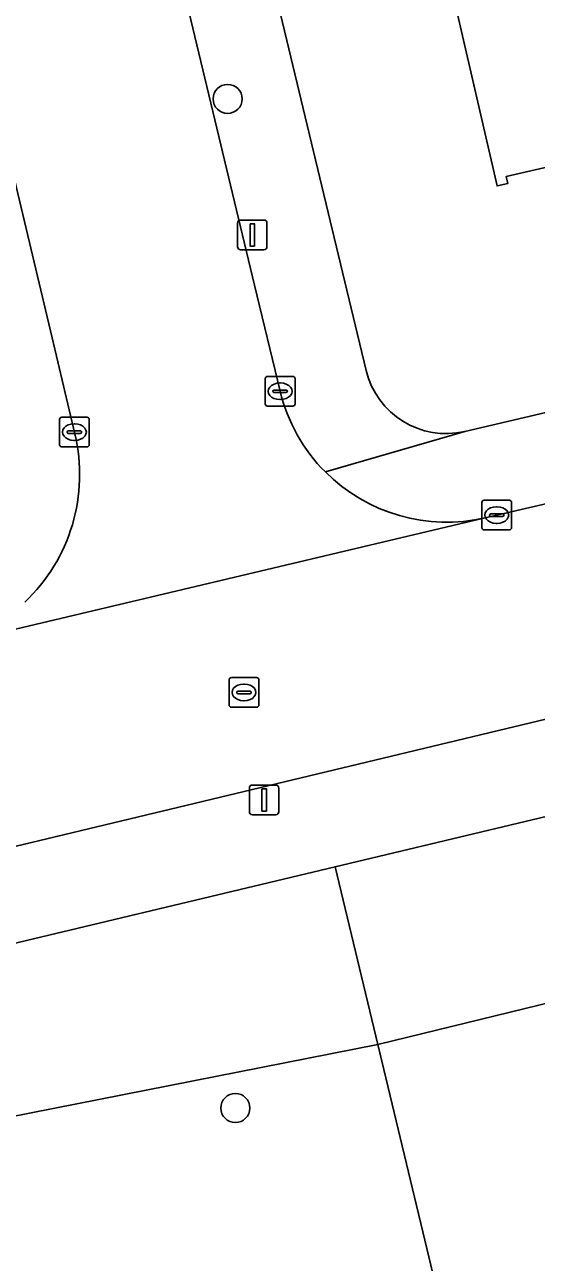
# Model space of a CAD drawing. Extents: x 162026 to 163502, y 387295 to 388169.
# Drawn here: x 163055.43 to 163072.65, y 387764.22 to 387805.9 of the extents above; entities that cross this region are included whole.
import ezdxf

# ---------------------------------------------------------------- set-up
doc = ezdxf.new("R2010")
doc.units = 0
for name, color, linetype in [('IMGEO_Boom', 7, 'Continuous'), ('IMGEO_Erf', 7, 'Continuous'), ('IMGEO_Groenvoorziening', 7, 'Continuous'), ('IMGEO_Kolk', 7, 'Continuous'), ('IMGEO_Lichtmast', 7, 'Continuous'), ('IMGEO_Pand', 7, 'Continuous'), ('IMGEO_Rijbaan_lokaal_open', 7, 'Continuous'), ('IMGEO_Rioolput', 7, 'Continuous'), ('IMGEO_Voetpad_open', 7, 'Continuous')]:
    doc.layers.add(name, color=color, linetype=linetype)

msp = doc.modelspace()

# ---------------------------------------------------------------- linework, layer by layer
at = {"layer": 'IMGEO_Boom'}
for centre in [(163062.262, 387803.403), (163062.522, 387769.412)]:
    msp.add_circle(centre, 0.489, dxfattribs=at)
at = {"layer": 'IMGEO_Erf'}
for points in [[(163060.073, 387822.808), (163066.061, 387797.853), (163066.923, 387794.259)], [(163070.247, 387792.203), (163102.324, 387799.729), (163120.914, 387804.286)], [(163118.461, 387758.815), (163112.724, 387782.656), (163067.318, 387771.549), (163069.587, 387762.107)]]:
    msp.add_lwpolyline(points, dxfattribs=at)
msp.add_lwpolyline([(163093.654, 387812.443), (163096.675, 387813.136), (163098.084, 387806.996), (163095.062, 387806.303), (163091.796, 387805.553), (163091.87, 387805.231), (163091.545, 387805.157), (163091.5, 387805.353), (163084.926, 387803.844), (163078.174, 387802.294), (163071.64, 387800.794), (163071.695, 387800.555), (163071.332, 387800.471), (163069.386, 387808.945), (163069.681, 387809.012), (163069.724, 387808.826), (163074.598, 387809.944), (163076.325, 387810.34), (163083.077, 387811.891), (163089.434, 387813.35), (163088.961, 387815.86), (163089.524, 387816.759), (163092.507, 387817.443)], close=True, dxfattribs=at)
msp.add_arc((163069.62, 387794.904), 2.773, 193.4554, 283.0684, dxfattribs=at)
at = {"layer": 'IMGEO_Groenvoorziening'}
for points in [[(163112.724, 387782.656), (163118.461, 387758.815), (163125.27, 387760.423), (163118.446, 387790.157), (163074.487, 387779.595), (163065.879, 387777.538), (163067.318, 387771.549)], [(163065.879, 387777.538), (163042.082, 387771.853), (163043.597, 387766.885), (163047.048, 387767.55), (163067.318, 387771.549)], [(163069.587, 387762.107), (163067.318, 387771.549), (163047.048, 387767.55), (163052.44, 387762.259), (163059.811, 387763.102), (163072.055, 387752.065), (163071.144, 387755.601)]]:
    msp.add_lwpolyline(points, close=True, dxfattribs=at)
at = {"layer": 'IMGEO_Kolk'}
for p, q in [((163063.528, 387793.129), (163063.528, 387793.981)), ((163063.603, 387794.055), (163064.455, 387794.055)), ((163064.016, 387793.835), (163064.041, 387793.835)), ((163064.529, 387793.981), (163064.529, 387793.129)), ((163063.787, 387793.549), (163063.787, 387793.561)), ((163064.225, 387793.512), (163063.827, 387793.512)), ((163063.83, 387793.598), (163064.228, 387793.598)), ((163064.271, 387793.561), (163064.271, 387793.549)), ((163064.455, 387793.055), (163063.603, 387793.055)), ((163064.039, 387793.275), (163064.014, 387793.275)), ((163056.605, 387791.754), (163056.605, 387792.606)), ((163056.68, 387792.68), (163057.532, 387792.68)), ((163057.093, 387792.46), (163057.118, 387792.46)), ((163057.606, 387792.606), (163057.606, 387791.754)), ((163056.864, 387792.174), (163056.864, 387792.186)), ((163057.302, 387792.137), (163056.904, 387792.137)), ((163056.907, 387792.223), (163057.305, 387792.223)), ((163057.348, 387792.186), (163057.348, 387792.174)), ((163057.532, 387791.68), (163056.68, 387791.68)), ((163057.116, 387791.9), (163057.091, 387791.9)), ((163070.819, 387788.959), (163070.819, 387789.811)), ((163070.894, 387789.885), (163071.746, 387789.885)), ((163071.307, 387789.665), (163071.332, 387789.665)), ((163071.82, 387789.811), (163071.82, 387788.959)), ((163071.078, 387789.379), (163071.078, 387789.391)), ((163071.516, 387789.342), (163071.118, 387789.342)), ((163071.121, 387789.428), (163071.519, 387789.428)), ((163071.562, 387789.391), (163071.562, 387789.379)), ((163071.746, 387788.885), (163070.894, 387788.885)), ((163071.33, 387789.105), (163071.305, 387789.105))]:
    msp.add_line(p, q, dxfattribs=at)
for points in [[(163063.528, 387793.129), (163063.528, 387793.981)], [(163063.603, 387794.055), (163064.455, 387794.055)], [(163064.529, 387793.981), (163064.529, 387793.129)], [(163064.455, 387793.055), (163063.603, 387793.055)], [(163056.605, 387791.754), (163056.605, 387792.606)], [(163056.68, 387792.68), (163057.532, 387792.68)], [(163057.606, 387792.606), (163057.606, 387791.754)], [(163057.532, 387791.68), (163056.68, 387791.68)], [(163070.819, 387788.959), (163070.819, 387789.811)], [(163070.894, 387789.885), (163071.746, 387789.885)], [(163071.82, 387789.811), (163071.82, 387788.959)], [(163071.746, 387788.885), (163070.894, 387788.885)]]:
    msp.add_lwpolyline(points, dxfattribs=at)
for centre, radius, start, end in [((163063.605, 387793.979), 0.0765, 91.552, 178.448), ((163063.605, 387793.979), 0.0765, 91.552, 178.448), ((163064.453, 387793.979), 0.0765, 1.552, 88.448), ((163064.453, 387793.979), 0.0765, 1.552, 88.448), ((163063.827, 387793.558), 0.0403, 85.8775, 175.7526), ((163063.824, 387793.548), 0.0366, 178.938, 274.7102), ((163064.228, 387793.555), 0.043, 264.8664, 352.4533), ((163064.232, 387793.56), 0.0386, 1.7309, 96.639), ((163063.605, 387793.131), 0.0765, 181.552, 268.448), ((163063.605, 387793.131), 0.0765, 181.552, 268.448), ((163064.453, 387793.131), 0.0765, 271.552, 358.448), ((163064.453, 387793.131), 0.0765, 271.552, 358.448), ((163056.682, 387792.604), 0.0765, 91.552, 178.448), ((163056.682, 387792.604), 0.0765, 91.552, 178.448), ((163057.53, 387792.604), 0.0765, 1.552, 88.448), ((163057.53, 387792.604), 0.0765, 1.552, 88.448), ((163056.904, 387792.183), 0.0403, 85.8775, 175.7526), ((163056.901, 387792.173), 0.0366, 178.938, 274.7102), ((163057.305, 387792.18), 0.043, 264.8664, 352.4533), ((163057.309, 387792.185), 0.0386, 1.7309, 96.639), ((163056.682, 387791.756), 0.0765, 181.552, 268.448), ((163056.682, 387791.756), 0.0765, 181.552, 268.448), ((163057.53, 387791.756), 0.0765, 271.552, 358.448), ((163057.53, 387791.756), 0.0765, 271.552, 358.448), ((163070.896, 387789.809), 0.0765, 91.552, 178.448), ((163070.896, 387789.809), 0.0765, 91.552, 178.448), ((163071.744, 387789.809), 0.0765, 1.552, 88.448), ((163071.744, 387789.809), 0.0765, 1.552, 88.448), ((163071.118, 387789.388), 0.0403, 85.8775, 175.7526), ((163071.115, 387789.378), 0.0366, 178.938, 274.7102), ((163071.519, 387789.385), 0.043, 264.8664, 352.4533), ((163071.523, 387789.39), 0.0386, 1.7309, 96.639), ((163070.896, 387788.961), 0.0765, 181.552, 268.448), ((163070.896, 387788.961), 0.0765, 181.552, 268.448), ((163071.744, 387788.961), 0.0765, 271.552, 358.448), ((163071.744, 387788.961), 0.0765, 271.552, 358.448)]:
    msp.add_arc(centre, radius, start, end, dxfattribs=at)
for centre, major_axis, ratio, start_param, end_param in [((163064.015, 387793.555), (-0.387, 0.002), 0.722429, 4.712389, 7.853982), ((163064.04, 387793.555), (-0.39, 0.002), 0.717154, 1.570796, 4.712389), ((163057.092, 387792.18), (-0.387, 0.002), 0.722429, 4.712389, 7.853982), ((163057.117, 387792.18), (-0.39, 0.002), 0.717154, 1.570796, 4.712389), ((163071.306, 387789.385), (-0.387, 0.002), 0.722429, 4.712389, 7.853982), ((163071.331, 387789.385), (-0.39, 0.002), 0.717154, 1.570796, 4.712389)]:
    msp.add_ellipse(centre, major_axis=major_axis, ratio=ratio, start_param=start_param, end_param=end_param, dxfattribs=at)
at = {"layer": 'IMGEO_Lichtmast'}
for p, q in [((163062.595, 387798.423), (163062.595, 387799.223)), ((163062.595, 387799.223), (163062.595, 387798.423)), ((163062.695, 387799.323), (163063.485, 387799.323)), ((163063.485, 387799.323), (163062.695, 387799.323)), ((163063.585, 387799.223), (163063.585, 387798.423)), ((163063.585, 387798.423), (163063.585, 387799.223)), ((163063.485, 387798.323), (163062.695, 387798.323)), ((163062.695, 387798.323), (163063.485, 387798.323)), ((163062.995, 387779.391), (163062.995, 387780.191)), ((163062.995, 387780.191), (163062.995, 387779.391)), ((163063.095, 387780.291), (163063.885, 387780.291)), ((163063.885, 387780.291), (163063.095, 387780.291)), ((163063.985, 387780.191), (163063.985, 387779.391)), ((163063.985, 387779.391), (163063.985, 387780.191)), ((163063.885, 387779.291), (163063.095, 387779.291)), ((163063.095, 387779.291), (163063.885, 387779.291))]:
    msp.add_line(p, q, dxfattribs=at)
for points in [[(163063.015, 387799.198), (163063.165, 387799.198), (163063.165, 387798.448), (163063.015, 387798.448), (163063.015, 387799.198)], [(163063.415, 387780.166), (163063.565, 387780.166), (163063.565, 387779.416), (163063.415, 387779.416), (163063.415, 387780.166)]]:
    msp.add_lwpolyline(points, dxfattribs=at)
for centre, start, end in [((163062.695, 387799.223), 90, 180), ((163062.695, 387799.223), 90, 180), ((163063.485, 387799.223), 0, 90), ((163063.485, 387799.223), 360, 90), ((163062.695, 387798.423), 180, 270), ((163062.695, 387798.423), 180, 270), ((163063.485, 387798.423), 270, 0), ((163063.485, 387798.423), 270, 0), ((163063.095, 387780.191), 90, 180), ((163063.095, 387780.191), 90, 180), ((163063.885, 387780.191), 0, 90), ((163063.885, 387780.191), 360, 90), ((163063.095, 387779.391), 180, 270), ((163063.095, 387779.391), 180, 270), ((163063.885, 387779.391), 270, 0), ((163063.885, 387779.391), 270, 0)]:
    msp.add_arc(centre, 0.1, start, end, dxfattribs=at)
at = {"layer": 'IMGEO_Pand'}
msp.add_lwpolyline([(163076.325, 387810.34), (163074.598, 387809.944), (163069.724, 387808.826), (163069.681, 387809.012), (163069.386, 387808.945), (163071.332, 387800.471), (163071.695, 387800.555), (163071.64, 387800.794), (163078.174, 387802.294)], close=True, dxfattribs=at)
at = {"layer": 'IMGEO_Rijbaan_lokaal_open'}
for points in [[(163045.385, 387872.149), (163038.478, 387870.502), (163043.732, 387848.469), (163044.896, 387843.57), (163056.351, 387795.361), (163057.12, 387792.124)], [(163064.027, 387793.558), (163063.171, 387797.128), (163058.678, 387815.857), (163057.359, 387821.355), (163049.457, 387854.299)], [(163122.722, 387801.529), (163105.465, 387797.346), (163101.106, 387796.333), (163094.351, 387794.745), (163090.579, 387793.844), (163070.931, 387789.294), (163052.743, 387784.982), (163034.26, 387780.55), (163031.498, 387779.888), (163000, 387772.335), (162971.634, 387765.701), (162971.108, 387765.577), (162968.341, 387765.076), (162965.539, 387764.824), (162962.719, 387764.894), (162918.695, 387766.118), (162917.37, 387766.165), (162914.9, 387766.271), (162912.957, 387766.355), (162911.453, 387766.405), (162911.219, 387759.305)], [(163031.703, 387772.606), (163109.875, 387791.368)], [(163052.743, 387784.982), (163070.931, 387789.294)]]:
    msp.add_lwpolyline(points, dxfattribs=at)
for centre, radius, start, end in [((163069.615, 387794.901), 5.748, 193.5104, 224.995), ((163051.348, 387790.749), 5.933, 313.5224, 13.396), ((163069.629, 387794.905), 5.76, 224.9293, 283.0646)]:
    msp.add_arc(centre, radius, start, end, dxfattribs=at)
at = {"layer": 'IMGEO_Rioolput'}
for p, q in [((163062.311, 387782.985), (163062.311, 387783.837)), ((163062.386, 387783.911), (163063.238, 387783.911)), ((163062.799, 387783.691), (163062.824, 387783.691)), ((163063.312, 387783.837), (163063.312, 387782.985)), ((163062.57, 387783.405), (163062.57, 387783.417)), ((163063.008, 387783.368), (163062.61, 387783.368)), ((163062.613, 387783.454), (163063.011, 387783.454)), ((163063.054, 387783.417), (163063.054, 387783.405)), ((163063.238, 387782.911), (163062.386, 387782.911)), ((163062.822, 387783.131), (163062.797, 387783.131))]:
    msp.add_line(p, q, dxfattribs=at)
for points in [[(163062.311, 387782.985), (163062.311, 387783.837)], [(163062.386, 387783.911), (163063.238, 387783.911)], [(163063.312, 387783.837), (163063.312, 387782.985)], [(163063.238, 387782.911), (163062.386, 387782.911)]]:
    msp.add_lwpolyline(points, dxfattribs=at)
for centre, radius, start, end in [((163062.388, 387783.835), 0.0765, 91.552, 178.448), ((163062.388, 387783.835), 0.0765, 91.552, 178.448), ((163063.236, 387783.835), 0.0765, 1.552, 88.448), ((163063.236, 387783.835), 0.0765, 1.552, 88.448), ((163062.61, 387783.414), 0.0403, 85.8775, 175.7526), ((163062.607, 387783.404), 0.0366, 178.938, 274.7102), ((163063.011, 387783.411), 0.043, 264.8664, 352.4533), ((163063.015, 387783.416), 0.0386, 1.7309, 96.639), ((163062.388, 387782.987), 0.0765, 181.552, 268.448), ((163062.388, 387782.987), 0.0765, 181.552, 268.448), ((163063.236, 387782.987), 0.0765, 271.552, 358.448), ((163063.236, 387782.987), 0.0765, 271.552, 358.448)]:
    msp.add_arc(centre, radius, start, end, dxfattribs=at)
for centre, major_axis, ratio, start_param, end_param in [((163062.798, 387783.411), (-0.387, 0.002), 0.722429, 4.712389, 7.853982), ((163062.823, 387783.411), (-0.39, 0.002), 0.717154, 1.570796, 4.712389)]:
    msp.add_ellipse(centre, major_axis=major_axis, ratio=ratio, start_param=start_param, end_param=end_param, dxfattribs=at)
at = {"layer": 'IMGEO_Voetpad_open'}
for points in [[(163057.12, 387792.124), (163056.351, 387795.361), (163044.896, 387843.57), (163043.732, 387848.469), (163038.478, 387870.502)], [(163066.923, 387794.259), (163066.061, 387797.853), (163060.073, 387822.808), (163059.695, 387824.383), (163051.633, 387857.979)], [(163049.457, 387854.299), (163057.359, 387821.355), (163058.678, 387815.857), (163063.171, 387797.128), (163064.027, 387793.558)], [(163126.686, 387805.5), (163120.914, 387804.286), (163102.324, 387799.729), (163070.247, 387792.203), (163065.551, 387790.837)], [(163070.931, 387789.294), (163090.579, 387793.844), (163094.351, 387794.745), (163101.106, 387796.333), (163105.465, 387797.346)], [(163124.751, 387794.639), (163109.875, 387791.368), (163031.703, 387772.606)], [(163065.551, 387790.837), (163070.247, 387792.203)], [(163027.366, 387768.361), (163032.217, 387769.412), (163039.884, 387771.309), (163042.082, 387771.853), (163065.879, 387777.538), (163074.487, 387779.595)]]:
    msp.add_lwpolyline(points, dxfattribs=at)
for centre, radius, start, end in [((163069.62, 387794.904), 2.773, 193.4554, 283.0684), ((163069.615, 387794.901), 5.748, 193.5104, 224.995), ((163051.348, 387790.749), 5.933, 313.5224, 13.396), ((163069.629, 387794.905), 5.76, 224.9293, 283.0646)]:
    msp.add_arc(centre, radius, start, end, dxfattribs=at)

doc.saveas('drawing.dxf')
